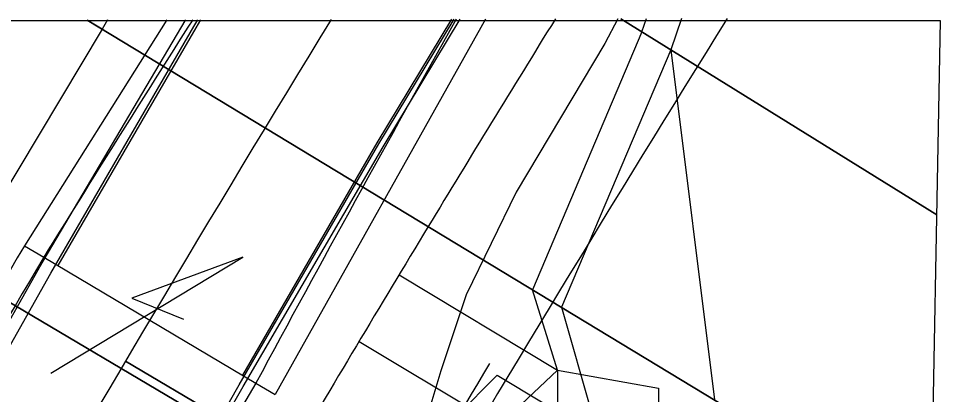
# Model space of a CAD drawing. Extents: x -1609 to 1184, y -412 to 394.
# Drawn here: x -3.3 to 78.9, y 327.7 to 361.2 of the extents above; entities that cross this region are included whole.
import ezdxf

# ---------------------------------------------------------------- set-up
doc = ezdxf.new("R2010")
doc.units = 0
for name, color, linetype in [('DT_P_Slope_Break_Line', 7, 'Continuous'), ('DT_X_Slope_Break_Line', 7, 'Continuous'), ('GE_X_Alignment_100_Stations', 7, 'Continuous'), ('HY_P_Water_Edge', 7, 'Continuous'), ('PV_P_EOP', 7, 'Continuous'), ('PV_P_Shoulder', 7, 'Continuous'), ('PV_X_EOP', 7, 'Continuous'), ('PV_X_Shoulder_Aggregate', 7, 'Continuous'), ('RW_P_Const_Limits', 7, 'Continuous'), ('RW_X_Esmt_SH', 7, 'Continuous'), ('SH_Named_Boundary', 7, 'Continuous'), ('SH_Text', 7, 'Continuous'), ('UT_X_Telecom', 7, 'Continuous')]:
    doc.layers.add(name, color=color, linetype=linetype)

msp = doc.modelspace()

# ---------------------------------------------------------------- linework, layer by layer
at = {"layer": 'DT_P_Slope_Break_Line'}
for p, q in [((4.169, 360.255), (2.832, 361.064)), ((4.668, 361.068), (4.169, 360.255)), ((50.429, 361.183), (52.308, 360.017)), ((52.308, 360.017), (52.712, 361.189)), ((4.169, 360.255), (-8.758, 338.636)), ((52.308, 360.017), (42.55, 337.014)), ((33.252, 342.644), (42.55, 337.014)), ((30.653, 338.341), (44.787, 329.826)), ((44.787, 329.826), (42.55, 337.014)), ((27.088, 332.401), (39.565, 324.937)), ((39.565, 324.937), (44.787, 329.826)), ((44.787, 329.826), (53.787, 328.244)), ((44.787, 329.826), (44.787, 321.294))]:
    msp.add_line(p, q, dxfattribs=at)
for start, end in [(148.247044, 148.80396), (148.80396, 149.44012)]:
    msp.add_arc((1944.752, -814.821), 2234.626, start, end, dxfattribs=at)
at = {"layer": 'DT_X_Slope_Break_Line'}
msp.add_line((53.787, 328.244), (53.787, 321.714), dxfattribs=at)
at = {"layer": 'GE_X_Alignment_100_Stations'}
msp.add_line((18.71, 351.449), (18.864, 351.356), dxfattribs=at)
at = {"layer": 'HY_P_Water_Edge'}
for q in [(27.532, 317.507), (43.514, 326.921)]:
    msp.add_line((39.405, 329.379), q, dxfattribs=at)
at = {"layer": 'PV_P_EOP'}
for p, q in [((-1.032, 339.909), (8.427, 334.295)), ((8.427, 334.295), (8.427, 334.295)), ((8.427, 334.295), (17.887, 328.682)), ((6.267, 330.648), (30.787, 316.158))]:
    msp.add_line(p, q, dxfattribs=at)
for points in [[(12.953, 361.089), (12.523, 360.384), (0.221, 339.165)], [(35.33, 361.145), (28.674, 350.113), (16.682, 329.397)]]:
    msp.add_lwpolyline(points, dxfattribs=at)
for centre, radius, start, end in [((1944.752, -814.821), 2251.626, 148.515881, 150.07628), ((1932.064, -857.886), 2274.11, 147.586741, 148.216607), ((2037.737, -762.086), 2295.554, 150.704914, 151.629895), ((1944.752, -814.821), 2262.626, 149.312888, 151.3486), ((1944.752, -814.821), 2223.626, 148.999811, 150.753825), ((1944.752, -814.821), 2240.626, 149.312888, 151.245798)]:
    msp.add_arc(centre, radius, start, end, dxfattribs=at)
at = {"layer": 'PV_P_Shoulder'}
for p, q in [((9.937, 361.082), (-2.752, 340.93)), ((38.354, 361.153), (19.607, 327.661)), ((-2.752, 340.93), (-1.032, 339.909)), ((17.887, 328.682), (19.607, 327.661))]:
    msp.add_line(p, q, dxfattribs=at)
msp.add_arc((1944.752, -814.821), 2264.626, 149.312888, 151.3486, dxfattribs=at)
at = {"layer": 'PV_X_EOP'}
for points in [[(-42.123, 263.212), (-37.351, 272.049), (-25.297, 294.021), (-13.08, 315.976), (-0.403, 338.487), (12.351, 360.487), (12.718, 361.089)], [(-19.968, 263.042), (-8.179, 284.779), (3.878, 306.527), (16.411, 328.531), (28.846, 350.011), (35.563, 361.146)]]:
    msp.add_lwpolyline(points, dxfattribs=at)
at = {"layer": 'PV_X_Shoulder_Aggregate'}
for points in [[(-46.081, 263.242), (-44.876, 265.473), (-43.484, 267.963), (-38.65, 271.656), (-38.068, 272.506), (-25.998, 294.443), (-14.042, 316.587), (-1.37, 339.053), (11.572, 360.987), (11.632, 361.086)], [(-17.032, 263.02), (-13.473, 269.247), (-8.44, 280.829), (-7.292, 284.22), (-6.359, 287.256), (-1.402, 296.372), (4.145, 306.37), (16.747, 328.391), (29.234, 349.756), (36.118, 361.147)]]:
    msp.add_lwpolyline(points, dxfattribs=at)
at = {"layer": 'RW_P_Const_Limits'}
for p, q in [((55.842, 361.197), (54.887, 358.416)), ((54.887, 358.416), (45.142, 335.444)), ((54.887, 358.416), (58.787, 327.182)), ((45.142, 335.444), (54.963, 301.012))]:
    msp.add_line(p, q, dxfattribs=at)
at = {"layer": 'RW_X_Esmt_SH'}
msp.add_arc((1944.751, -814.821), 2221.626, 148.038145, 150.981457, dxfattribs=at)
at = {"layer": 'SH_Named_Boundary'}
for p, q in [((78.096, 315.49), (2.832, 361.064)), ((2.832, 361.064), (2.832, 361.064)), ((2.832, 361.064), (78.096, 315.49)), ((78.096, 315.49), (2.832, 361.064)), ((2.832, 361.064), (2.832, 361.064)), ((2.832, 361.064), (78.096, 315.49)), ((78.623, 343.681), (50.429, 361.183)), ((50.429, 361.183), (50.429, 361.183)), ((50.429, 361.183), (78.623, 343.681)), ((78.623, 343.681), (50.429, 361.183)), ((50.429, 361.183), (50.429, 361.183)), ((50.429, 361.183), (78.623, 343.681)), ((77.576, 287.66), (-46.532, 360.94)), ((-46.532, 360.94), (77.576, 287.66)), ((77.576, 287.66), (-46.532, 360.94)), ((-46.532, 360.94), (77.576, 287.66)), ((78.623, 343.681), (78.623, 343.681)), ((78.623, 343.681), (78.623, 343.681)), ((6.267, 330.647), (77.592, 288.501)), ((77.592, 288.501), (6.267, 330.647)), ((6.267, 330.647), (6.267, 330.647)), ((6.267, 330.647), (77.592, 288.501)), ((77.592, 288.501), (6.267, 330.647)), ((6.267, 330.647), (6.267, 330.647))]:
    msp.add_line(p, q, dxfattribs=at)
msp.add_lwpolyline([(-24.862, 360.994), (-85.817, 360.841), (-90.022, 262.992), (-75.962, 263.471), (77.102, 262.298), (78.946, 360.994)], close=True, dxfattribs=at)
at = {"layer": 'SH_Text'}
for p, q in [((-0.391, 329.573), (16.728, 339.913)), ((16.728, 339.913), (6.825, 336.257)), ((6.825, 336.257), (11.443, 334.394))]:
    msp.add_line(p, q, dxfattribs=at)
at = {"layer": 'UT_X_Telecom'}
msp.add_lwpolyline([(50.178, 361.183), (48.993, 358.975), (41.107, 345.709), (36.646, 336.542), (34.386, 329.782), (32.788, 324.422), (31.214, 320.355), (25.733, 309.331), (25.296, 306.171), (23.859, 303.282), (20.937, 299.513), (17.859, 295.544), (8.993, 282.493)], dxfattribs=at)

doc.saveas('drawing.dxf')
